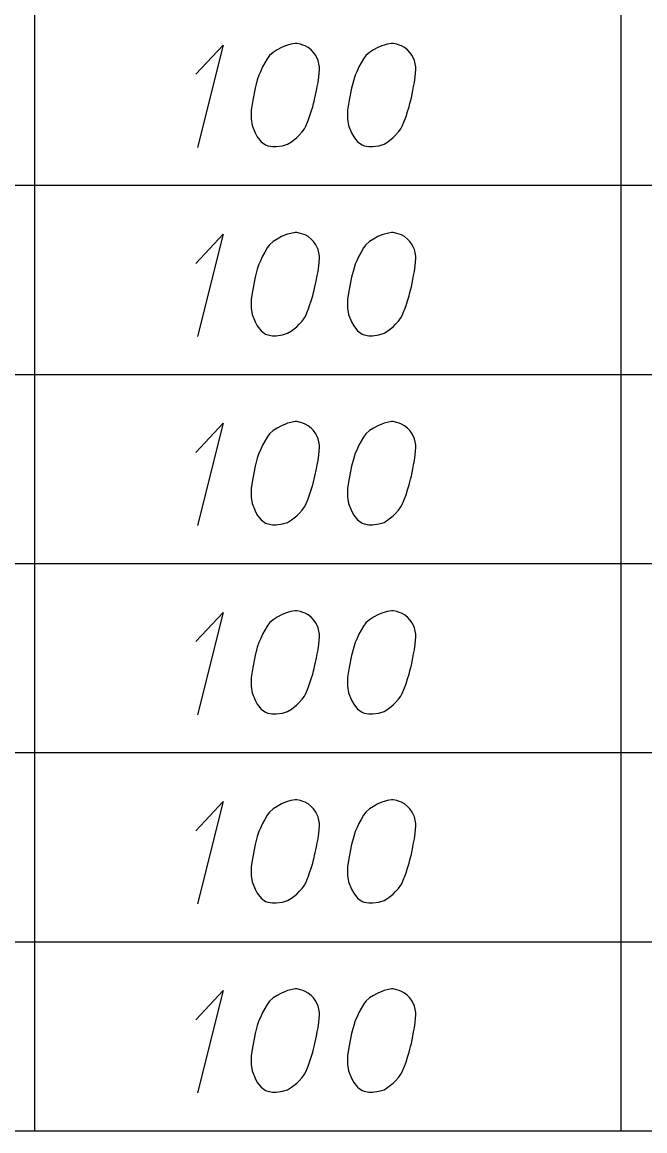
# Model space of a CAD drawing. Extents: x 2074207 to 2076812, y 516372 to 523312.
# Drawn here: x 2076649.6 to 2076678.5, y 517187.7 to 517239.3 of the extents above; entities that cross this region are included whole.
import ezdxf

# ---------------------------------------------------------------- set-up
doc = ezdxf.new("R2010")
doc.units = 0
for name, color, linetype in [('Prop DirtTable_ Soil Test Results - Outline (Major)', 7, 'Continuous'), ('Prop DirtTable_ Soil Test Results - Outline (Minor)', 7, 'Continuous'), ('Prop DirtTable_ Soil Test Results - Tx (Sample Data)', 7, 'Continuous')]:
    doc.layers.add(name, color=color, linetype=linetype)

msp = doc.modelspace()

# ---------------------------------------------------------------- linework, layer by layer
at = {"layer": 'Prop DirtTable_ Soil Test Results - Outline (Major)'}
msp.add_line((2076260.609, 517187.696), (2076811.903, 517187.696), dxfattribs=at)
at = {"layer": 'Prop DirtTable_ Soil Test Results - Outline (Minor)'}
for p, q in [((2076650.154, 517240.496), (2076650.154, 517231.696)), ((2076677.413, 517240.496), (2076677.413, 517231.696)), ((2076260.609, 517231.696), (2076811.903, 517231.696)), ((2076260.609, 517231.696), (2076811.903, 517231.696)), ((2076650.154, 517231.696), (2076650.154, 517222.896)), ((2076677.413, 517231.696), (2076677.413, 517222.896)), ((2076260.609, 517222.896), (2076811.903, 517222.896)), ((2076260.609, 517222.896), (2076811.903, 517222.896)), ((2076650.154, 517222.896), (2076650.154, 517214.096)), ((2076677.413, 517222.896), (2076677.413, 517214.096)), ((2076260.609, 517214.096), (2076811.903, 517214.096)), ((2076260.609, 517214.096), (2076811.903, 517214.096)), ((2076650.154, 517214.096), (2076650.154, 517205.296)), ((2076677.413, 517214.096), (2076677.413, 517205.296)), ((2076260.609, 517205.296), (2076811.903, 517205.296)), ((2076260.609, 517205.296), (2076811.903, 517205.296)), ((2076650.154, 517205.296), (2076650.154, 517196.496)), ((2076677.413, 517205.296), (2076677.413, 517196.496)), ((2076260.609, 517196.496), (2076811.903, 517196.496)), ((2076260.609, 517196.496), (2076811.903, 517196.496)), ((2076650.154, 517196.496), (2076650.154, 517187.696)), ((2076677.413, 517196.496), (2076677.413, 517187.696)), ((2076260.609, 517187.696), (2076811.903, 517187.696))]:
    msp.add_line(p, q, dxfattribs=at)
at = {"layer": 'Prop DirtTable_ Soil Test Results - Tx (Sample Data)'}
for points in [[(2076662.352, 517238.298), (2076662.282, 517238.298), (2076662.07, 517238.26), (2076661.929, 517238.222), (2076661.823, 517238.185), (2076661.647, 517238.109), (2076661.435, 517237.996), (2076661.259, 517237.882), (2076661.082, 517237.731), (2076660.976, 517237.58), (2076660.871, 517237.391), (2076660.765, 517237.202), (2076660.659, 517236.975), (2076660.588, 517236.824), (2076660.518, 517236.597), (2076660.412, 517236.219), (2076660.306, 517235.652), (2076660.236, 517235.199), (2076660.236, 517234.783), (2076660.271, 517234.481), (2076660.412, 517234.141), (2076660.518, 517233.952), (2076660.694, 517233.725), (2076660.906, 517233.574), (2076661.012, 517233.536), (2076661.223, 517233.498), (2076661.4, 517233.498), (2076661.682, 517233.536), (2076661.929, 517233.611), (2076662.105, 517233.725), (2076662.352, 517233.914), (2076662.458, 517234.027), (2076662.599, 517234.178), (2076662.705, 517234.329), (2076662.775, 517234.443), (2076662.846, 517234.632), (2076662.881, 517234.707), (2076662.952, 517234.896), (2076663.022, 517235.123), (2076663.093, 517235.35), (2076663.128, 517235.501), (2076663.163, 517235.615), (2076663.199, 517235.766), (2076663.269, 517236.106), (2076663.305, 517236.295), (2076663.34, 517236.484), (2076663.375, 517236.748), (2076663.41, 517237.089), (2076663.41, 517237.202), (2076663.375, 517237.353), (2076663.34, 517237.504), (2076663.234, 517237.731), (2076663.128, 517237.882), (2076663.022, 517237.996), (2076662.881, 517238.109), (2076662.74, 517238.185), (2076662.634, 517238.222), (2076662.529, 517238.26), (2076662.352, 517238.298)], [(2076666.832, 517238.298), (2076666.762, 517238.298), (2076666.55, 517238.26), (2076666.409, 517238.222), (2076666.303, 517238.185), (2076666.127, 517238.109), (2076665.915, 517237.996), (2076665.739, 517237.882), (2076665.562, 517237.731), (2076665.456, 517237.58), (2076665.351, 517237.391), (2076665.245, 517237.202), (2076665.139, 517236.975), (2076665.068, 517236.824), (2076664.998, 517236.597), (2076664.892, 517236.219), (2076664.786, 517235.652), (2076664.716, 517235.199), (2076664.716, 517234.783), (2076664.751, 517234.481), (2076664.892, 517234.141), (2076664.998, 517233.952), (2076665.174, 517233.725), (2076665.386, 517233.574), (2076665.492, 517233.536), (2076665.703, 517233.498), (2076665.88, 517233.498), (2076666.162, 517233.536), (2076666.409, 517233.611), (2076666.585, 517233.725), (2076666.832, 517233.914), (2076666.938, 517234.027), (2076667.079, 517234.178), (2076667.185, 517234.329), (2076667.255, 517234.443), (2076667.326, 517234.632), (2076667.361, 517234.707), (2076667.432, 517234.896), (2076667.502, 517235.123), (2076667.573, 517235.35), (2076667.608, 517235.501), (2076667.643, 517235.615), (2076667.679, 517235.766), (2076667.749, 517236.106), (2076667.785, 517236.295), (2076667.82, 517236.484), (2076667.855, 517236.748), (2076667.89, 517237.089), (2076667.89, 517237.202), (2076667.855, 517237.353), (2076667.82, 517237.504), (2076667.714, 517237.731), (2076667.608, 517237.882), (2076667.502, 517237.996), (2076667.361, 517238.109), (2076667.22, 517238.185), (2076667.114, 517238.222), (2076667.009, 517238.26), (2076666.832, 517238.298)], [(2076657.66, 517236.862), (2076658.93, 517238.222), (2076657.731, 517233.46)], [(2076662.352, 517229.498), (2076662.282, 517229.498), (2076662.07, 517229.46), (2076661.929, 517229.422), (2076661.823, 517229.385), (2076661.647, 517229.309), (2076661.435, 517229.196), (2076661.259, 517229.082), (2076661.082, 517228.931), (2076660.976, 517228.78), (2076660.871, 517228.591), (2076660.765, 517228.402), (2076660.659, 517228.175), (2076660.588, 517228.024), (2076660.518, 517227.797), (2076660.412, 517227.419), (2076660.306, 517226.852), (2076660.236, 517226.399), (2076660.236, 517225.983), (2076660.271, 517225.681), (2076660.412, 517225.341), (2076660.518, 517225.152), (2076660.694, 517224.925), (2076660.906, 517224.774), (2076661.012, 517224.736), (2076661.223, 517224.698), (2076661.4, 517224.698), (2076661.682, 517224.736), (2076661.929, 517224.811), (2076662.105, 517224.925), (2076662.352, 517225.114), (2076662.458, 517225.227), (2076662.599, 517225.378), (2076662.705, 517225.529), (2076662.775, 517225.643), (2076662.846, 517225.832), (2076662.881, 517225.907), (2076662.952, 517226.096), (2076663.022, 517226.323), (2076663.093, 517226.55), (2076663.128, 517226.701), (2076663.163, 517226.815), (2076663.199, 517226.966), (2076663.269, 517227.306), (2076663.305, 517227.495), (2076663.34, 517227.684), (2076663.375, 517227.948), (2076663.41, 517228.289), (2076663.41, 517228.402), (2076663.375, 517228.553), (2076663.34, 517228.704), (2076663.234, 517228.931), (2076663.128, 517229.082), (2076663.022, 517229.196), (2076662.881, 517229.309), (2076662.74, 517229.385), (2076662.634, 517229.422), (2076662.529, 517229.46), (2076662.352, 517229.498)], [(2076666.832, 517229.498), (2076666.762, 517229.498), (2076666.55, 517229.46), (2076666.409, 517229.422), (2076666.303, 517229.385), (2076666.127, 517229.309), (2076665.915, 517229.196), (2076665.739, 517229.082), (2076665.562, 517228.931), (2076665.456, 517228.78), (2076665.351, 517228.591), (2076665.245, 517228.402), (2076665.139, 517228.175), (2076665.068, 517228.024), (2076664.998, 517227.797), (2076664.892, 517227.419), (2076664.786, 517226.852), (2076664.716, 517226.399), (2076664.716, 517225.983), (2076664.751, 517225.681), (2076664.892, 517225.341), (2076664.998, 517225.152), (2076665.174, 517224.925), (2076665.386, 517224.774), (2076665.492, 517224.736), (2076665.703, 517224.698), (2076665.88, 517224.698), (2076666.162, 517224.736), (2076666.409, 517224.811), (2076666.585, 517224.925), (2076666.832, 517225.114), (2076666.938, 517225.227), (2076667.079, 517225.378), (2076667.185, 517225.529), (2076667.255, 517225.643), (2076667.326, 517225.832), (2076667.361, 517225.907), (2076667.432, 517226.096), (2076667.502, 517226.323), (2076667.573, 517226.55), (2076667.608, 517226.701), (2076667.643, 517226.815), (2076667.679, 517226.966), (2076667.749, 517227.306), (2076667.785, 517227.495), (2076667.82, 517227.684), (2076667.855, 517227.948), (2076667.89, 517228.289), (2076667.89, 517228.402), (2076667.855, 517228.553), (2076667.82, 517228.704), (2076667.714, 517228.931), (2076667.608, 517229.082), (2076667.502, 517229.196), (2076667.361, 517229.309), (2076667.22, 517229.385), (2076667.114, 517229.422), (2076667.009, 517229.46), (2076666.832, 517229.498)], [(2076657.66, 517228.062), (2076658.93, 517229.422), (2076657.731, 517224.66)], [(2076657.66, 517219.262), (2076658.93, 517220.622), (2076657.731, 517215.86)], [(2076662.352, 517220.698), (2076662.282, 517220.698), (2076662.07, 517220.66), (2076661.929, 517220.622), (2076661.823, 517220.585), (2076661.647, 517220.509), (2076661.435, 517220.396), (2076661.259, 517220.282), (2076661.082, 517220.131), (2076660.976, 517219.98), (2076660.871, 517219.791), (2076660.765, 517219.602), (2076660.659, 517219.375), (2076660.588, 517219.224), (2076660.518, 517218.997), (2076660.412, 517218.619), (2076660.306, 517218.052), (2076660.236, 517217.599), (2076660.236, 517217.183), (2076660.271, 517216.881), (2076660.412, 517216.541), (2076660.518, 517216.352), (2076660.694, 517216.125), (2076660.906, 517215.974), (2076661.012, 517215.936), (2076661.223, 517215.898), (2076661.4, 517215.898), (2076661.682, 517215.936), (2076661.929, 517216.011), (2076662.105, 517216.125), (2076662.352, 517216.314), (2076662.458, 517216.427), (2076662.599, 517216.578), (2076662.705, 517216.729), (2076662.775, 517216.843), (2076662.846, 517217.032), (2076662.881, 517217.107), (2076662.952, 517217.296), (2076663.022, 517217.523), (2076663.093, 517217.75), (2076663.128, 517217.901), (2076663.163, 517218.015), (2076663.199, 517218.166), (2076663.269, 517218.506), (2076663.305, 517218.695), (2076663.34, 517218.884), (2076663.375, 517219.148), (2076663.41, 517219.489), (2076663.41, 517219.602), (2076663.375, 517219.753), (2076663.34, 517219.904), (2076663.234, 517220.131), (2076663.128, 517220.282), (2076663.022, 517220.396), (2076662.881, 517220.509), (2076662.74, 517220.585), (2076662.634, 517220.622), (2076662.529, 517220.66), (2076662.352, 517220.698)], [(2076666.832, 517220.698), (2076666.762, 517220.698), (2076666.55, 517220.66), (2076666.409, 517220.622), (2076666.303, 517220.585), (2076666.127, 517220.509), (2076665.915, 517220.396), (2076665.739, 517220.282), (2076665.562, 517220.131), (2076665.456, 517219.98), (2076665.351, 517219.791), (2076665.245, 517219.602), (2076665.139, 517219.375), (2076665.068, 517219.224), (2076664.998, 517218.997), (2076664.892, 517218.619), (2076664.786, 517218.052), (2076664.716, 517217.599), (2076664.716, 517217.183), (2076664.751, 517216.881), (2076664.892, 517216.541), (2076664.998, 517216.352), (2076665.174, 517216.125), (2076665.386, 517215.974), (2076665.492, 517215.936), (2076665.703, 517215.898), (2076665.88, 517215.898), (2076666.162, 517215.936), (2076666.409, 517216.011), (2076666.585, 517216.125), (2076666.832, 517216.314), (2076666.938, 517216.427), (2076667.079, 517216.578), (2076667.185, 517216.729), (2076667.255, 517216.843), (2076667.326, 517217.032), (2076667.361, 517217.107), (2076667.432, 517217.296), (2076667.502, 517217.523), (2076667.573, 517217.75), (2076667.608, 517217.901), (2076667.643, 517218.015), (2076667.679, 517218.166), (2076667.749, 517218.506), (2076667.785, 517218.695), (2076667.82, 517218.884), (2076667.855, 517219.148), (2076667.89, 517219.489), (2076667.89, 517219.602), (2076667.855, 517219.753), (2076667.82, 517219.904), (2076667.714, 517220.131), (2076667.608, 517220.282), (2076667.502, 517220.396), (2076667.361, 517220.509), (2076667.22, 517220.585), (2076667.114, 517220.622), (2076667.009, 517220.66), (2076666.832, 517220.698)], [(2076657.66, 517210.462), (2076658.93, 517211.822), (2076657.731, 517207.06)], [(2076662.352, 517211.898), (2076662.282, 517211.898), (2076662.07, 517211.86), (2076661.929, 517211.822), (2076661.823, 517211.785), (2076661.647, 517211.709), (2076661.435, 517211.596), (2076661.259, 517211.482), (2076661.082, 517211.331), (2076660.976, 517211.18), (2076660.871, 517210.991), (2076660.765, 517210.802), (2076660.659, 517210.575), (2076660.588, 517210.424), (2076660.518, 517210.197), (2076660.412, 517209.819), (2076660.306, 517209.252), (2076660.236, 517208.799), (2076660.236, 517208.383), (2076660.271, 517208.081), (2076660.412, 517207.741), (2076660.518, 517207.552), (2076660.694, 517207.325), (2076660.906, 517207.174), (2076661.012, 517207.136), (2076661.223, 517207.098), (2076661.4, 517207.098), (2076661.682, 517207.136), (2076661.929, 517207.211), (2076662.105, 517207.325), (2076662.352, 517207.514), (2076662.458, 517207.627), (2076662.599, 517207.778), (2076662.705, 517207.929), (2076662.775, 517208.043), (2076662.846, 517208.232), (2076662.881, 517208.307), (2076662.952, 517208.496), (2076663.022, 517208.723), (2076663.093, 517208.95), (2076663.128, 517209.101), (2076663.163, 517209.215), (2076663.199, 517209.366), (2076663.269, 517209.706), (2076663.305, 517209.895), (2076663.34, 517210.084), (2076663.375, 517210.348), (2076663.41, 517210.689), (2076663.41, 517210.802), (2076663.375, 517210.953), (2076663.34, 517211.104), (2076663.234, 517211.331), (2076663.128, 517211.482), (2076663.022, 517211.596), (2076662.881, 517211.709), (2076662.74, 517211.785), (2076662.634, 517211.822), (2076662.529, 517211.86), (2076662.352, 517211.898)], [(2076666.832, 517211.898), (2076666.762, 517211.898), (2076666.55, 517211.86), (2076666.409, 517211.822), (2076666.303, 517211.785), (2076666.127, 517211.709), (2076665.915, 517211.596), (2076665.739, 517211.482), (2076665.562, 517211.331), (2076665.456, 517211.18), (2076665.351, 517210.991), (2076665.245, 517210.802), (2076665.139, 517210.575), (2076665.068, 517210.424), (2076664.998, 517210.197), (2076664.892, 517209.819), (2076664.786, 517209.252), (2076664.716, 517208.799), (2076664.716, 517208.383), (2076664.751, 517208.081), (2076664.892, 517207.741), (2076664.998, 517207.552), (2076665.174, 517207.325), (2076665.386, 517207.174), (2076665.492, 517207.136), (2076665.703, 517207.098), (2076665.88, 517207.098), (2076666.162, 517207.136), (2076666.409, 517207.211), (2076666.585, 517207.325), (2076666.832, 517207.514), (2076666.938, 517207.627), (2076667.079, 517207.778), (2076667.185, 517207.929), (2076667.255, 517208.043), (2076667.326, 517208.232), (2076667.361, 517208.307), (2076667.432, 517208.496), (2076667.502, 517208.723), (2076667.573, 517208.95), (2076667.608, 517209.101), (2076667.643, 517209.215), (2076667.679, 517209.366), (2076667.749, 517209.706), (2076667.785, 517209.895), (2076667.82, 517210.084), (2076667.855, 517210.348), (2076667.89, 517210.689), (2076667.89, 517210.802), (2076667.855, 517210.953), (2076667.82, 517211.104), (2076667.714, 517211.331), (2076667.608, 517211.482), (2076667.502, 517211.596), (2076667.361, 517211.709), (2076667.22, 517211.785), (2076667.114, 517211.822), (2076667.009, 517211.86), (2076666.832, 517211.898)], [(2076657.66, 517201.662), (2076658.93, 517203.022), (2076657.731, 517198.26)], [(2076662.352, 517203.098), (2076662.282, 517203.098), (2076662.07, 517203.06), (2076661.929, 517203.022), (2076661.823, 517202.985), (2076661.647, 517202.909), (2076661.435, 517202.796), (2076661.259, 517202.682), (2076661.082, 517202.531), (2076660.976, 517202.38), (2076660.871, 517202.191), (2076660.765, 517202.002), (2076660.659, 517201.775), (2076660.588, 517201.624), (2076660.518, 517201.397), (2076660.412, 517201.019), (2076660.306, 517200.452), (2076660.236, 517199.999), (2076660.236, 517199.583), (2076660.271, 517199.281), (2076660.412, 517198.941), (2076660.518, 517198.752), (2076660.694, 517198.525), (2076660.906, 517198.374), (2076661.012, 517198.336), (2076661.223, 517198.298), (2076661.4, 517198.298), (2076661.682, 517198.336), (2076661.929, 517198.411), (2076662.105, 517198.525), (2076662.352, 517198.714), (2076662.458, 517198.827), (2076662.599, 517198.978), (2076662.705, 517199.129), (2076662.775, 517199.243), (2076662.846, 517199.432), (2076662.881, 517199.507), (2076662.952, 517199.696), (2076663.022, 517199.923), (2076663.093, 517200.15), (2076663.128, 517200.301), (2076663.163, 517200.415), (2076663.199, 517200.566), (2076663.269, 517200.906), (2076663.305, 517201.095), (2076663.34, 517201.284), (2076663.375, 517201.548), (2076663.41, 517201.889), (2076663.41, 517202.002), (2076663.375, 517202.153), (2076663.34, 517202.304), (2076663.234, 517202.531), (2076663.128, 517202.682), (2076663.022, 517202.796), (2076662.881, 517202.909), (2076662.74, 517202.985), (2076662.634, 517203.022), (2076662.529, 517203.06), (2076662.352, 517203.098)], [(2076666.832, 517203.098), (2076666.762, 517203.098), (2076666.55, 517203.06), (2076666.409, 517203.022), (2076666.303, 517202.985), (2076666.127, 517202.909), (2076665.915, 517202.796), (2076665.739, 517202.682), (2076665.562, 517202.531), (2076665.456, 517202.38), (2076665.351, 517202.191), (2076665.245, 517202.002), (2076665.139, 517201.775), (2076665.068, 517201.624), (2076664.998, 517201.397), (2076664.892, 517201.019), (2076664.786, 517200.452), (2076664.716, 517199.999), (2076664.716, 517199.583), (2076664.751, 517199.281), (2076664.892, 517198.941), (2076664.998, 517198.752), (2076665.174, 517198.525), (2076665.386, 517198.374), (2076665.492, 517198.336), (2076665.703, 517198.298), (2076665.88, 517198.298), (2076666.162, 517198.336), (2076666.409, 517198.411), (2076666.585, 517198.525), (2076666.832, 517198.714), (2076666.938, 517198.827), (2076667.079, 517198.978), (2076667.185, 517199.129), (2076667.255, 517199.243), (2076667.326, 517199.432), (2076667.361, 517199.507), (2076667.432, 517199.696), (2076667.502, 517199.923), (2076667.573, 517200.15), (2076667.608, 517200.301), (2076667.643, 517200.415), (2076667.679, 517200.566), (2076667.749, 517200.906), (2076667.785, 517201.095), (2076667.82, 517201.284), (2076667.855, 517201.548), (2076667.89, 517201.889), (2076667.89, 517202.002), (2076667.855, 517202.153), (2076667.82, 517202.304), (2076667.714, 517202.531), (2076667.608, 517202.682), (2076667.502, 517202.796), (2076667.361, 517202.909), (2076667.22, 517202.985), (2076667.114, 517203.022), (2076667.009, 517203.06), (2076666.832, 517203.098)], [(2076657.66, 517192.862), (2076658.93, 517194.222), (2076657.731, 517189.46)], [(2076662.352, 517194.298), (2076662.282, 517194.298), (2076662.07, 517194.26), (2076661.929, 517194.222), (2076661.823, 517194.185), (2076661.647, 517194.109), (2076661.435, 517193.996), (2076661.259, 517193.882), (2076661.082, 517193.731), (2076660.976, 517193.58), (2076660.871, 517193.391), (2076660.765, 517193.202), (2076660.659, 517192.975), (2076660.588, 517192.824), (2076660.518, 517192.597), (2076660.412, 517192.219), (2076660.306, 517191.652), (2076660.236, 517191.199), (2076660.236, 517190.783), (2076660.271, 517190.481), (2076660.412, 517190.141), (2076660.518, 517189.952), (2076660.694, 517189.725), (2076660.906, 517189.574), (2076661.012, 517189.536), (2076661.223, 517189.498), (2076661.4, 517189.498), (2076661.682, 517189.536), (2076661.929, 517189.611), (2076662.105, 517189.725), (2076662.352, 517189.914), (2076662.458, 517190.027), (2076662.599, 517190.178), (2076662.705, 517190.329), (2076662.775, 517190.443), (2076662.846, 517190.632), (2076662.881, 517190.707), (2076662.952, 517190.896), (2076663.022, 517191.123), (2076663.093, 517191.35), (2076663.128, 517191.501), (2076663.163, 517191.615), (2076663.199, 517191.766), (2076663.269, 517192.106), (2076663.305, 517192.295), (2076663.34, 517192.484), (2076663.375, 517192.748), (2076663.41, 517193.089), (2076663.41, 517193.202), (2076663.375, 517193.353), (2076663.34, 517193.504), (2076663.234, 517193.731), (2076663.128, 517193.882), (2076663.022, 517193.996), (2076662.881, 517194.109), (2076662.74, 517194.185), (2076662.634, 517194.222), (2076662.529, 517194.26), (2076662.352, 517194.298)], [(2076666.832, 517194.298), (2076666.762, 517194.298), (2076666.55, 517194.26), (2076666.409, 517194.222), (2076666.303, 517194.185), (2076666.127, 517194.109), (2076665.915, 517193.996), (2076665.739, 517193.882), (2076665.562, 517193.731), (2076665.456, 517193.58), (2076665.351, 517193.391), (2076665.245, 517193.202), (2076665.139, 517192.975), (2076665.068, 517192.824), (2076664.998, 517192.597), (2076664.892, 517192.219), (2076664.786, 517191.652), (2076664.716, 517191.199), (2076664.716, 517190.783), (2076664.751, 517190.481), (2076664.892, 517190.141), (2076664.998, 517189.952), (2076665.174, 517189.725), (2076665.386, 517189.574), (2076665.492, 517189.536), (2076665.703, 517189.498), (2076665.88, 517189.498), (2076666.162, 517189.536), (2076666.409, 517189.611), (2076666.585, 517189.725), (2076666.832, 517189.914), (2076666.938, 517190.027), (2076667.079, 517190.178), (2076667.185, 517190.329), (2076667.255, 517190.443), (2076667.326, 517190.632), (2076667.361, 517190.707), (2076667.432, 517190.896), (2076667.502, 517191.123), (2076667.573, 517191.35), (2076667.608, 517191.501), (2076667.643, 517191.615), (2076667.679, 517191.766), (2076667.749, 517192.106), (2076667.785, 517192.295), (2076667.82, 517192.484), (2076667.855, 517192.748), (2076667.89, 517193.089), (2076667.89, 517193.202), (2076667.855, 517193.353), (2076667.82, 517193.504), (2076667.714, 517193.731), (2076667.608, 517193.882), (2076667.502, 517193.996), (2076667.361, 517194.109), (2076667.22, 517194.185), (2076667.114, 517194.222), (2076667.009, 517194.26), (2076666.832, 517194.298)]]:
    msp.add_lwpolyline(points, dxfattribs=at)

doc.saveas('drawing.dxf')
